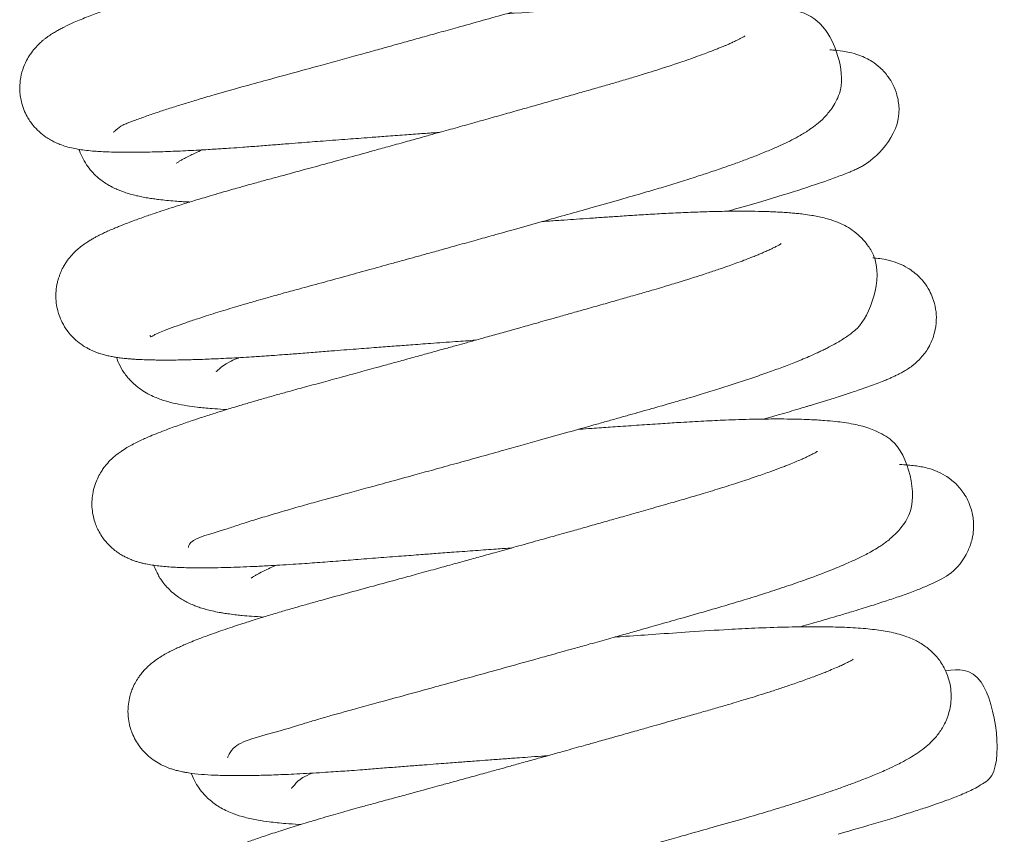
# Model space of a CAD drawing. Header units: inches. Extents: x 0 to 77643, y -44170 to 0.
# Tile 295 of 546: x 75581.04 to 75584.06, y -39664.06 to -39661.57. Entities that reach past the tile are written whole.
import ezdxf

# ---------------------------------------------------------------- set-up
doc = ezdxf.new("R2010")
doc.units = ezdxf.units.IN
doc.header["$MEASUREMENT"] = 0
doc.layers.get('0').update_dxf_attribs({"lineweight": 0})

msp = doc.modelspace()

# ---------------------------------------------------------------- linework, layer by layer
at = {"color": 7, "linetype": 'Continuous'}
for points, knots in [([(75581.32544, -39661.90953), (75581.32542, -39661.91196), (75581.33987, -39661.89288), (75581.36561, -39661.88353), (75581.37874, -39661.87821), (75581.3929, -39661.87284), (75581.40929, -39661.8668), (75581.42693, -39661.86051), (75581.44526, -39661.85417), (75581.46999, -39661.84582), (75581.50246, -39661.83523), (75581.54256, -39661.82265), (75581.5863, -39661.80936), (75581.64403, -39661.79237), (75581.71428, -39661.77247), (75581.80153, -39661.74881), (75581.88159, -39661.72694), (75581.95694, -39661.70627), (75582.0184, -39661.68936), (75582.07458, -39661.67387), (75582.12669, -39661.65946), (75582.17525, -39661.64601), (75582.22297, -39661.63276), (75582.27232, -39661.61904), (75582.3248, -39661.60441), (75582.38634, -39661.58723), (75582.45703, -39661.56744), (75582.52418, -39661.54858), (75582.58436, -39661.53163), (75582.64295, -39661.5151), (75582.6999, -39661.49897), (75582.74975, -39661.48482), (75582.78544, -39661.47466), (75582.8159, -39661.46598), (75582.84319, -39661.45809), (75582.87142, -39661.4498), (75582.90255, -39661.44052), (75582.93371, -39661.43103), (75582.96469, -39661.42139), (75583.00175, -39661.40964), (75583.04614, -39661.39511), (75583.09378, -39661.37883), (75583.13814, -39661.36293), (75583.17508, -39661.34899), (75583.20421, -39661.3374), (75583.22459, -39661.32895), (75583.241, -39661.3219), (75583.25784, -39661.3144), (75583.27662, -39661.30564), (75583.29815, -39661.29496), (75583.3213, -39661.28241), (75583.34279, -39661.26927), (75583.36151, -39661.25621), (75583.37998, -39661.24139), (75583.39896, -39661.2231), (75583.41958, -39661.19725), (75583.43774, -39661.1644), (75583.44948, -39661.12481), (75583.45262, -39661.083), (75583.44555, -39661.03819), (75583.42796, -39660.99863), (75583.40714, -39660.9699), (75583.38364, -39660.94666), (75583.36189, -39660.93116), (75583.33947, -39660.91867), (75583.31755, -39660.90939), (75583.29914, -39660.90323), (75583.27788, -39660.89757), (75583.26153, -39660.89411), (75583.24559, -39660.89123), (75583.22783, -39660.88855), (75583.20476, -39660.8857), (75583.17538, -39660.88299), (75583.13792, -39660.88064), (75583.09715, -39660.87909), (75583.05109, -39660.87833), (75583.0033, -39660.87837), (75582.95393, -39660.87913), (75582.90042, -39660.88061), (75582.80604, -39660.88425), (75582.70854, -39660.89032), (75582.61487, -39660.89663), (75582.57123, -39660.89958), (75582.52696, -39660.9026), (75582.48464, -39660.90551), (75582.44903, -39660.90797), (75582.42759, -39660.90946), (75582.41931, -39660.91004)], [0.740176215, 0.740176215, 0.740176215, 0.740176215, 0.7404901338, 0.7405673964, 0.7406228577, 0.7406899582, 0.7407618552, 0.7408287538, 0.7408944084, 0.7409600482, 0.7410803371, 0.7411996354, 0.7413065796, 0.7414300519, 0.7416383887, 0.7417964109, 0.7419982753, 0.7421318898, 0.7422462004, 0.7423569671, 0.7424547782, 0.7425424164, 0.742630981, 0.7427225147, 0.7428185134, 0.742924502, 0.7430669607, 0.7432163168, 0.7433068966, 0.7434149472, 0.7435599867, 0.7436482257, 0.7437223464, 0.7437842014, 0.7438426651, 0.7438994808, 0.7439705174, 0.7440523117, 0.7441152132, 0.744191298, 0.7443234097, 0.7444571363, 0.7445779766, 0.7447112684, 0.7448049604, 0.7448726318, 0.7449288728, 0.7449875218, 0.7450674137, 0.7451560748, 0.7452695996, 0.7453746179, 0.745463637, 0.7455376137, 0.745636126, 0.7457198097, 0.7458209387, 0.7459059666, 0.7459910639, 0.746084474, 0.7461853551, 0.7462588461, 0.7463281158, 0.7464086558, 0.7464730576, 0.7465564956, 0.7466422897, 0.7467205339, 0.7467864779, 0.746850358, 0.7469151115, 0.7469949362, 0.7471247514, 0.7472388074, 0.7473795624, 0.7475128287, 0.7476432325, 0.7477707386, 0.7478921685, 0.748032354, 0.7484223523, 0.748503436, 0.7485914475, 0.7486776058, 0.748757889, 0.7488311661, 0.7488770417, 0.7488770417, 0.7488770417, 0.7488770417]), ([(75583.15132, -39660.97765), (75583.15127, -39660.97768), (75583.15079, -39660.97802), (75583.14708, -39660.98032), (75583.14306, -39660.98261), (75583.13484, -39660.98703), (75583.12359, -39660.99263), (75583.10757, -39661.00007), (75583.09017, -39661.0076), (75583.07352, -39661.01451), (75583.05561, -39661.02165), (75583.03578, -39661.02927), (75583.01604, -39661.03661), (75582.99816, -39661.04306), (75582.98166, -39661.0489), (75582.96246, -39661.05556), (75582.93854, -39661.06367), (75582.91117, -39661.0727), (75582.88301, -39661.08176), (75582.85662, -39661.09007), (75582.83294, -39661.09737), (75582.81068, -39661.10414), (75582.78399, -39661.11214), (75582.74899, -39661.12242), (75582.70853, -39661.13402), (75582.65879, -39661.14828), (75582.60061, -39661.16488), (75582.53298, -39661.1841), (75582.46777, -39661.20256), (75582.41189, -39661.21831), (75582.36649, -39661.23109), (75582.32491, -39661.24276), (75582.2777, -39661.25598), (75582.22121, -39661.27176), (75582.16721, -39661.2868), (75582.12206, -39661.29934), (75582.09176, -39661.30774), (75582.06829, -39661.31424), (75582.04357, -39661.32107), (75582.01132, -39661.32998), (75581.9679, -39661.34194), (75581.91326, -39661.35696), (75581.85595, -39661.37266), (75581.80156, -39661.3875), (75581.7532, -39661.40066), (75581.70528, -39661.41365), (75581.66039, -39661.42581), (75581.62193, -39661.43647), (75581.59154, -39661.44502), (75581.55907, -39661.45428), (75581.52314, -39661.4647), (75581.48395, -39661.47634), (75581.43904, -39661.49001), (75581.39158, -39661.50495), (75581.33956, -39661.5221), (75581.29147, -39661.53887), (75581.24532, -39661.55617), (75581.20682, -39661.57203), (75581.17952, -39661.58473), (75581.16205, -39661.59373), (75581.14998, -39661.60039), (75581.13754, -39661.60785), (75581.12641, -39661.61526), (75581.1168, -39661.62234), (75581.10859, -39661.62886), (75581.09752, -39661.63857), (75581.08427, -39661.65214), (75581.07023, -39661.67015), (75581.05724, -39661.69169), (75581.04581, -39661.71845), (75581.03866, -39661.74942), (75581.03735, -39661.77668), (75581.03914, -39661.7984), (75581.04282, -39661.81861), (75581.04964, -39661.8403), (75581.05913, -39661.86033), (75581.06891, -39661.87622), (75581.08093, -39661.8923), (75581.09737, -39661.90953), (75581.11571, -39661.92391), (75581.13214, -39661.93412), (75581.14712, -39661.94183), (75581.16273, -39661.94841), (75581.18202, -39661.95481), (75581.20134, -39661.95952), (75581.2216, -39661.96323), (75581.243, -39661.96611), (75581.26481, -39661.96819), (75581.28854, -39661.96976), (75581.31275, -39661.97084), (75581.34038, -39661.97153), (75581.3685, -39661.97176), (75581.39763, -39661.97165), (75581.42676, -39661.97122), (75581.45975, -39661.97041), (75581.49065, -39661.96938), (75581.52221, -39661.96811), (75581.55346, -39661.96667), (75581.58506, -39661.96502), (75581.61374, -39661.96339), (75581.63822, -39661.9619), (75581.66123, -39661.96043), (75581.6884, -39661.95861), (75581.72498, -39661.95603), (75581.76955, -39661.95265), (75581.8165, -39661.94889), (75581.86016, -39661.94546), (75581.89907, -39661.94243), (75581.93416, -39661.93971), (75581.9693, -39661.93701), (75582.00577, -39661.93422), (75582.04195, -39661.93148), (75582.07711, -39661.92883), (75582.11579, -39661.92593), (75582.16307, -39661.92242), (75582.21607, -39661.91852), (75582.26823, -39661.91471), (75582.30392, -39661.91213), (75582.32194, -39661.91083), (75582.32478, -39661.91063)], [0.2555198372, 0.2555198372, 0.2555198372, 0.2555198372, 0.2555530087, 0.255619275, 0.2556755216, 0.255745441, 0.2558226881, 0.2559331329, 0.2560092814, 0.2560743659, 0.2561485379, 0.2562224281, 0.2562919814, 0.256349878, 0.2563957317, 0.2564468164, 0.2565213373, 0.256599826, 0.2566704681, 0.2567430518, 0.2567996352, 0.2568441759, 0.2569025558, 0.2569859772, 0.2570816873, 0.2571685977, 0.2573045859, 0.2574416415, 0.2575757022, 0.2576882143, 0.2577640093, 0.2578354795, 0.2579246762, 0.2580310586, 0.2581537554, 0.2582284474, 0.2582855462, 0.2583250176, 0.2583614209, 0.2584259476, 0.258508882, 0.2586105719, 0.2587428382, 0.2588467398, 0.2589383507, 0.2590403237, 0.2591479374, 0.2592283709, 0.2592959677, 0.2593547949, 0.2594515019, 0.2595553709, 0.2596486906, 0.2598025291, 0.2599496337, 0.2601187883, 0.2602825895, 0.2604661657, 0.2606119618, 0.2606719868, 0.2607286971, 0.2607915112, 0.2608569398, 0.2608922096, 0.2609252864, 0.2609690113, 0.261032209, 0.2610900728, 0.2611414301, 0.2612054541, 0.2612760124, 0.2613358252, 0.2613687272, 0.2614056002, 0.2614576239, 0.2615044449, 0.2615381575, 0.2615723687, 0.2616298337, 0.2616920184, 0.2617353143, 0.2617770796, 0.2618298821, 0.2619005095, 0.26198968, 0.2620740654, 0.2621681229, 0.2622775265, 0.2623598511, 0.2624550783, 0.262564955, 0.262660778, 0.262739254, 0.2628423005, 0.2629314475, 0.2630224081, 0.2630960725, 0.2631799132, 0.2632593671, 0.2633270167, 0.2633834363, 0.2634288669, 0.2634832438, 0.2635651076, 0.2636680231, 0.2637662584, 0.2638553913, 0.2639317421, 0.2639967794, 0.2640603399, 0.2641344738, 0.264204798, 0.2642644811, 0.2643311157, 0.2644195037, 0.2645249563, 0.2646210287, 0.2647035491, 0.2647189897, 0.2647189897, 0.2647189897, 0.2647189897]), ([(75581.43767, -39662.5326), (75581.43731, -39662.53518), (75581.4377, -39662.54044), (75581.44702, -39662.53221), (75581.46235, -39662.52623), (75581.48308, -39662.51743), (75581.51102, -39662.50687), (75581.54547, -39662.49458), (75581.57831, -39662.48349), (75581.60938, -39662.47337), (75581.63751, -39662.46446), (75581.66642, -39662.45553), (75581.69745, -39662.44615), (75581.73162, -39662.43605), (75581.76648, -39662.42598), (75581.80335, -39662.41553), (75581.84426, -39662.40415), (75581.8985, -39662.38943), (75581.96205, -39662.37209), (75582.03337, -39662.35257), (75582.10528, -39662.33282), (75582.1667, -39662.31589), (75582.21526, -39662.30247), (75582.25197, -39662.29231), (75582.29011, -39662.28174), (75582.33304, -39662.26983), (75582.38258, -39662.25605), (75582.43547, -39662.24132), (75582.49355, -39662.2251), (75582.56126, -39662.20615), (75582.63731, -39662.18479), (75582.71567, -39662.16272), (75582.79535, -39662.1402), (75582.87479, -39662.11763), (75582.94605, -39662.09736), (75583.00547, -39662.07979), (75583.05736, -39662.06397), (75583.10631, -39662.04852), (75583.15285, -39662.0333), (75583.19446, -39662.01917), (75583.23493, -39662.00485), (75583.27271, -39661.99088), (75583.31076, -39661.97605), (75583.34636, -39661.96123), (75583.37715, -39661.94742), (75583.40579, -39661.93344), (75583.43221, -39661.91922), (75583.45786, -39661.9034), (75583.4812, -39661.88627), (75583.50411, -39661.86599), (75583.52834, -39661.8372), (75583.57653, -39661.75613), (75583.50982, -39661.53531), (75583.39445, -39661.53467), (75583.33711, -39661.52528), (75583.32108, -39661.52338), (75583.30444, -39661.52163), (75583.28357, -39661.51983), (75583.25921, -39661.51823), (75583.23568, -39661.51711), (75583.21299, -39661.5163), (75583.18855, -39661.5157), (75583.16006, -39661.51534), (75583.13014, -39661.51529), (75583.09928, -39661.51553), (75583.07237, -39661.51598), (75583.04556, -39661.51659), (75583.0158, -39661.51744), (75582.97752, -39661.51882), (75582.93286, -39661.52079), (75582.79532, -39661.52796), (75582.65569, -39661.53816), (75582.52986, -39661.54698)], [0.7273954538, 0.7273954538, 0.7273954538, 0.7273954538, 0.7274577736, 0.7275927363, 0.7276869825, 0.7277964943, 0.7279429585, 0.7280704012, 0.7281944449, 0.7282779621, 0.7283614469, 0.7284422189, 0.7285194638, 0.7286094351, 0.7287018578, 0.7287725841, 0.7288683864, 0.7289791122, 0.7291259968, 0.7292669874, 0.729411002, 0.7295497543, 0.7296213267, 0.7296879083, 0.7297577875, 0.7298363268, 0.7299289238, 0.7300351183, 0.7301320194, 0.7302542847, 0.7304160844, 0.7305644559, 0.7307081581, 0.7308886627, 0.7310509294, 0.7311635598, 0.7312844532, 0.7314105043, 0.7315195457, 0.7316403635, 0.7317469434, 0.7318666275, 0.7319859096, 0.7321222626, 0.7322452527, 0.7323540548, 0.7324718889, 0.7326108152, 0.732712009, 0.7328162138, 0.7329216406, 0.7330462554, 0.7334781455, 0.7340437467, 0.7341192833, 0.7341781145, 0.7342291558, 0.7343086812, 0.7344041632, 0.7344814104, 0.7345389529, 0.7346182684, 0.7347027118, 0.7347857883, 0.7348651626, 0.7349468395, 0.7349928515, 0.7350641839, 0.7351631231, 0.7352613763, 0.7353640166, 0.7360609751, 0.7360609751, 0.7360609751, 0.7360609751]), ([(75583.26091, -39661.6153), (75583.26095, -39661.61527), (75583.26157, -39661.61476), (75583.26029, -39661.61566), (75583.25888, -39661.61651), (75583.25098, -39661.62102), (75583.24352, -39661.62488), (75583.23442, -39661.62939), (75583.22398, -39661.63429), (75583.21276, -39661.63932), (75583.2028, -39661.64362), (75583.19323, -39661.64765), (75583.18297, -39661.65186), (75583.1706, -39661.65681), (75583.15528, -39661.66279), (75583.13482, -39661.67052), (75583.10971, -39661.67968), (75583.08311, -39661.68903), (75583.06167, -39661.69635), (75583.04283, -39661.70267), (75583.02048, -39661.71003), (75582.99108, -39661.7195), (75582.95637, -39661.73038), (75582.91867, -39661.74188), (75582.87976, -39661.75346), (75582.83947, -39661.76512), (75582.79788, -39661.77703), (75582.75214, -39661.79012), (75582.70311, -39661.8041), (75582.65343, -39661.81822), (75582.6073, -39661.83129), (75582.56136, -39661.84427), (75582.51336, -39661.85781), (75582.46539, -39661.87129), (75582.4258, -39661.8824), (75582.39424, -39661.89124), (75582.36611, -39661.8991), (75582.33684, -39661.90727), (75582.30439, -39661.91632), (75582.26518, -39661.92723), (75582.2181, -39661.9403), (75582.16886, -39661.95393), (75582.1245, -39661.96619), (75582.07285, -39661.98042), (75582.01021, -39661.99763), (75581.9323, -39662.01894), (75581.86812, -39662.03641), (75581.81688, -39662.0503), (75581.77784, -39662.06086), (75581.73971, -39662.07138), (75581.70635, -39662.08074), (75581.67834, -39662.08872), (75581.65064, -39662.09671), (75581.6152, -39662.10709), (75581.57462, -39662.11927), (75581.5353, -39662.13143), (75581.50198, -39662.14202), (75581.47215, -39662.15175), (75581.44647, -39662.16039), (75581.42402, -39662.16815), (75581.40472, -39662.175), (75581.38605, -39662.18182), (75581.36886, -39662.1883), (75581.35377, -39662.19417), (75581.34002, -39662.1997), (75581.3255, -39662.20573), (75581.31128, -39662.21192), (75581.29954, -39662.2173), (75581.29155, -39662.22111), (75581.28483, -39662.22441), (75581.27759, -39662.22808), (75581.26884, -39662.23271), (75581.25911, -39662.23817), (75581.24893, -39662.24431), (75581.23756, -39662.25174), (75581.22475, -39662.26112), (75581.21214, -39662.27169), (75581.19773, -39662.28592), (75581.18641, -39662.2996), (75581.17721, -39662.31303), (75581.16979, -39662.32559), (75581.16353, -39662.3386), (75581.15929, -39662.34962), (75581.15677, -39662.35705), (75581.15449, -39662.36462), (75581.15048, -39662.38172), (75581.14808, -39662.40227), (75581.14854, -39662.42791), (75581.1522, -39662.45058), (75581.15869, -39662.47291), (75581.16833, -39662.49543), (75581.18365, -39662.52012), (75581.20372, -39662.54277), (75581.22304, -39662.55852), (75581.238, -39662.56825), (75581.24976, -39662.57478), (75581.26117, -39662.58029), (75581.27268, -39662.58498), (75581.28273, -39662.58847), (75581.29283, -39662.59161), (75581.30481, -39662.59476), (75581.31805, -39662.5976), (75581.33179, -39662.60002), (75581.34606, -39662.60207), (75581.36111, -39662.60377), (75581.37504, -39662.60502), (75581.38862, -39662.60602), (75581.40434, -39662.60694), (75581.42197, -39662.60769), (75581.43952, -39662.60819), (75581.45777, -39662.60852), (75581.47923, -39662.60869), (75581.50378, -39662.60861), (75581.5281, -39662.6083), (75581.55139, -39662.60782), (75581.57441, -39662.6072), (75581.59879, -39662.60639), (75581.62553, -39662.60535), (75581.65526, -39662.60403), (75581.68817, -39662.60237), (75581.72226, -39662.60046), (75581.7526, -39662.5986), (75581.7775, -39662.59698), (75581.79825, -39662.59558), (75581.82184, -39662.59393), (75581.85323, -39662.59164), (75581.89462, -39662.58843), (75581.94244, -39662.58461), (75582.00125, -39662.58001), (75582.06406, -39662.57515), (75582.12849, -39662.57023), (75582.184, -39662.56604), (75582.23902, -39662.56192), (75582.30195, -39662.55726), (75582.36873, -39662.55237), (75582.4149, -39662.54903), (75582.4353, -39662.54757)], [0.2683346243, 0.2683346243, 0.2683346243, 0.2683346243, 0.2683384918, 0.2684089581, 0.2684938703, 0.2685716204, 0.2686357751, 0.2686904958, 0.2687590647, 0.2688192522, 0.2688649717, 0.2689018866, 0.2689475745, 0.2689954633, 0.2690501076, 0.2691208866, 0.2692134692, 0.2693004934, 0.2693625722, 0.2693996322, 0.2694593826, 0.2695449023, 0.2696297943, 0.2697210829, 0.2698159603, 0.2698981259, 0.2699902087, 0.2700855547, 0.2701861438, 0.2702918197, 0.2703847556, 0.2704589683, 0.2705600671, 0.2706618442, 0.2707329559, 0.270784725, 0.2708403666, 0.2708916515, 0.2709496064, 0.2710230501, 0.2711123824, 0.271215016, 0.2713017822, 0.2713652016, 0.2715114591, 0.2716655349, 0.271828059, 0.2719045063, 0.2719884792, 0.2720790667, 0.2721562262, 0.2722148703, 0.2722737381, 0.272352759, 0.2724734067, 0.2725825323, 0.2726690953, 0.2727552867, 0.2728473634, 0.2729095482, 0.2729760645, 0.2730453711, 0.273110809, 0.2731700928, 0.273223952, 0.2732799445, 0.273357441, 0.2734127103, 0.2734458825, 0.2734740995, 0.2735095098, 0.2735538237, 0.2736041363, 0.2736563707, 0.2737058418, 0.2737710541, 0.2738312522, 0.2738830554, 0.2739405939, 0.2739706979, 0.2740012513, 0.2740391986, 0.2740579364, 0.2740715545, 0.2740948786, 0.274121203, 0.274173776, 0.2742216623, 0.2742731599, 0.2743099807, 0.2743600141, 0.274419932, 0.2744879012, 0.2745521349, 0.2745915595, 0.2746228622, 0.2746576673, 0.2747069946, 0.2747382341, 0.2747684, 0.2748237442, 0.2748846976, 0.2749406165, 0.2750047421, 0.2750776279, 0.275137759, 0.27518503, 0.2752479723, 0.2753287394, 0.2753863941, 0.2754435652, 0.2755225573, 0.2756050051, 0.2756804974, 0.2757461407, 0.275810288, 0.2758761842, 0.2759463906, 0.2760224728, 0.2761038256, 0.2761898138, 0.2762665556, 0.2763145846, 0.2763568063, 0.2764036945, 0.2764690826, 0.2765592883, 0.2766646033, 0.276762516, 0.2769112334, 0.2770305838, 0.2771299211, 0.2772225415, 0.2773355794, 0.2774755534, 0.2775864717, 0.2775864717, 0.2775864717, 0.2775864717]), ([(75583.20706, -39662.15254), (75583.21844, -39662.14933), (75583.33047, -39662.11744), (75583.4341, -39662.08567), (75583.51177, -39662.05887), (75583.53352, -39662.0511), (75583.55425, -39662.04336), (75583.57141, -39662.03662), (75583.58489, -39662.03102), (75583.59686, -39662.02585), (75583.60906, -39662.02011), (75583.64689, -39662.00264), (75583.74835, -39661.91498), (75583.7285, -39661.79732), (75583.71601, -39661.76539), (75583.69874, -39661.73699), (75583.67724, -39661.7127), (75583.65139, -39661.69328), (75583.63317, -39661.68302), (75583.60482, -39661.67078), (75583.58367, -39661.66551), (75583.55651, -39661.66051), (75583.53789, -39661.65867), (75583.52461, -39661.65777), (75583.5217, -39661.65759)], [0.7358435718, 0.7358435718, 0.7358435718, 0.7358435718, 0.7359243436, 0.7366511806, 0.7367331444, 0.7368252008, 0.7369211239, 0.737011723, 0.7370736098, 0.7371300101, 0.7372019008, 0.7372700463, 0.7377977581, 0.7378778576, 0.7379431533, 0.7379972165, 0.7380733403, 0.7381420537, 0.7381997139, 0.7382517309, 0.7383660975, 0.7384552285, 0.7386005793, 0.7386409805, 0.7386409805, 0.7386409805, 0.7386409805]), ([(75581.21944, -39661.96282), (75581.21984, -39661.96405), (75581.22329, -39661.97415), (75581.2314, -39661.99263), (75581.24556, -39662.01518), (75581.26185, -39662.03485), (75581.27855, -39662.05052), (75581.29453, -39662.06265), (75581.30849, -39662.07156), (75581.32282, -39662.07938), (75581.33617, -39662.08559), (75581.34727, -39662.09011), (75581.36165, -39662.09531), (75581.37629, -39662.09982), (75581.39418, -39662.10447), (75581.41295, -39662.1085), (75581.42965, -39662.11154), (75581.44729, -39662.11427), (75581.4665, -39662.11681), (75581.48804, -39662.11918), (75581.51159, -39662.12126), (75581.53345, -39662.12279), (75581.54858, -39662.12367), (75581.55676, -39662.12409), (75581.55888, -39662.1242)], [0.2572227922, 0.2572227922, 0.2572227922, 0.2572227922, 0.2572312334, 0.2572924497, 0.2573544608, 0.2574088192, 0.2574699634, 0.2575194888, 0.2575726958, 0.2576131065, 0.2576664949, 0.2577113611, 0.2577539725, 0.2578237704, 0.257902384, 0.2579634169, 0.2580346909, 0.2580993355, 0.2581607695, 0.258242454, 0.2583308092, 0.2583970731, 0.2584521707, 0.2584713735, 0.2584713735, 0.2584713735, 0.2584713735]), ([(75581.51878, -39662.00482), (75581.51878, -39662.00482), (75581.51939, -39662.00434), (75581.52396, -39662.00115), (75581.53241, -39661.99603), (75581.54368, -39661.98974), (75581.55665, -39661.98302), (75581.57332, -39661.97496), (75581.58669, -39661.96884), (75581.59506, -39661.96513), (75581.59678, -39661.96438)], [0.74477889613, 0.74477889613, 0.74477889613, 0.74477889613, 0.74481969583, 0.74492393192, 0.74500986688, 0.74507522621, 0.74517113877, 0.74524582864, 0.7453294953, 0.74535076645, 0.74535076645, 0.74535076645, 0.74535076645]), ([(75581.55508, -39663.1833), (75581.55387, -39663.18183), (75581.5603, -39663.15617), (75581.63385, -39663.13943), (75581.71268, -39663.11248), (75581.75782, -39663.09832), (75581.80692, -39663.08335), (75581.85802, -39663.06834), (75581.91019, -39663.05347), (75581.97089, -39663.03665), (75582.03388, -39663.01961), (75582.10198, -39663.00099), (75582.17099, -39662.98208), (75582.24061, -39662.96293), (75582.31023, -39662.94372), (75582.37479, -39662.92585), (75582.44406, -39662.90664), (75582.51011, -39662.88826), (75582.57308, -39662.8707), (75582.64124, -39662.85164), (75582.71629, -39662.8306), (75582.78428, -39662.81147), (75582.83521, -39662.7971), (75582.87167, -39662.7868), (75582.90675, -39662.77687), (75582.94141, -39662.76705), (75582.98112, -39662.75576), (75583.02407, -39662.74356), (75583.06597, -39662.73149), (75583.09965, -39662.72156), (75583.1277, -39662.71315), (75583.15403, -39662.70512), (75583.18904, -39662.69426), (75583.23244, -39662.68044), (75583.2829, -39662.66371), (75583.33065, -39662.64714), (75583.37535, -39662.63082), (75583.41968, -39662.61369), (75583.45407, -39662.59937), (75583.47881, -39662.58831), (75583.49231, -39662.58202), (75583.50419, -39662.57629), (75583.51705, -39662.56985), (75583.53227, -39662.5618), (75583.54877, -39662.55242), (75583.56468, -39662.54248), (75583.57851, -39662.53299), (75583.59187, -39662.52261), (75583.6373, -39662.48678), (75583.69388, -39662.34614), (75583.63905, -39662.25785), (75583.61758, -39662.23233), (75583.59589, -39662.2137), (75583.57326, -39662.19921), (75583.54975, -39662.18758), (75583.52708, -39662.1791), (75583.50285, -39662.17236), (75583.48617, -39662.16865), (75583.46203, -39662.16426), (75583.44338, -39662.16167), (75583.42318, -39662.15938), (75583.40536, -39662.15771), (75583.38644, -39662.15624), (75583.36635, -39662.15501), (75583.34801, -39662.15414), (75583.33211, -39662.15353), (75583.31736, -39662.15308), (75583.2933, -39662.15253), (75583.25664, -39662.15213), (75583.20657, -39662.15242), (75583.15183, -39662.15355), (75583.09479, -39662.15543), (75583.03621, -39662.15804), (75582.97875, -39662.16114), (75582.92484, -39662.16453), (75582.875, -39662.16788), (75582.82921, -39662.17095), (75582.78668, -39662.17384), (75582.74612, -39662.1766), (75582.7049, -39662.17944), (75582.67013, -39662.18184), (75582.64774, -39662.1834), (75582.64047, -39662.18391)], [0.71474285, 0.71474285, 0.71474285, 0.71474285, 0.7149591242, 0.7154703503, 0.7155948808, 0.7157311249, 0.7158662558, 0.7159911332, 0.7161153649, 0.7162364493, 0.716400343, 0.7165183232, 0.7166566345, 0.7168140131, 0.7169247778, 0.7170561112, 0.717179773, 0.7173139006, 0.7174255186, 0.7175319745, 0.7176963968, 0.7178499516, 0.7179227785, 0.717993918, 0.7180655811, 0.7181334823, 0.7182045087, 0.7183093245, 0.7184045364, 0.7184763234, 0.7185335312, 0.7185946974, 0.7186587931, 0.7187819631, 0.7189143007, 0.7190521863, 0.7191808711, 0.7193156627, 0.7194830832, 0.7195497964, 0.7196036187, 0.7196469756, 0.7196991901, 0.7197686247, 0.7198491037, 0.7199286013, 0.7199950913, 0.7200481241, 0.7201166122, 0.7206681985, 0.7207493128, 0.7208065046, 0.720882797, 0.720962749, 0.7210283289, 0.7211328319, 0.7212213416, 0.7213118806, 0.7213762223, 0.7214776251, 0.7215488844, 0.7216037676, 0.7216767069, 0.7217495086, 0.7218090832, 0.7218559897, 0.7219011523, 0.7219456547, 0.7220728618, 0.7222161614, 0.7223466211, 0.7224836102, 0.7226208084, 0.7227406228, 0.7228549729, 0.7229573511, 0.7230428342, 0.7231264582, 0.7232056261, 0.7232759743, 0.7233600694, 0.7234003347, 0.7234003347, 0.7234003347, 0.7234003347]), ([(75583.37241, -39662.25152), (75583.3724, -39662.25152), (75583.37185, -39662.25189), (75583.36815, -39662.25426), (75583.36074, -39662.25833), (75583.35582, -39662.26091), (75583.3496, -39662.26405), (75583.34032, -39662.26854), (75583.32806, -39662.27416), (75583.31502, -39662.27986), (75583.30164, -39662.28547), (75583.28896, -39662.29064), (75583.27458, -39662.29633), (75583.25636, -39662.30334), (75583.23521, -39662.31119), (75583.20965, -39662.32037), (75583.18031, -39662.33058), (75583.14322, -39662.34302), (75583.1008, -39662.35674), (75583.05552, -39662.37085), (75583.01551, -39662.38292), (75582.98335, -39662.3924), (75582.95946, -39662.39933), (75582.93594, -39662.40607), (75582.90639, -39662.41455), (75582.8671, -39662.42579), (75582.81938, -39662.4394), (75582.77007, -39662.45342), (75582.72397, -39662.46649), (75582.68415, -39662.47775), (75582.64999, -39662.48739), (75582.62039, -39662.49572), (75582.59356, -39662.50327), (75582.56514, -39662.51126), (75582.53043, -39662.52099), (75582.48892, -39662.53261), (75582.4467, -39662.5444), (75582.40955, -39662.55475), (75582.37463, -39662.56447), (75582.33565, -39662.57529), (75582.29128, -39662.58758), (75582.24417, -39662.6006), (75582.2, -39662.61278), (75582.1597, -39662.62386), (75582.12504, -39662.63338), (75582.09452, -39662.64174), (75582.0635, -39662.65022), (75582.0241, -39662.66097), (75581.97394, -39662.67463), (75581.91831, -39662.68968), (75581.8678, -39662.70343), (75581.82376, -39662.71573), (75581.78522, -39662.72668), (75581.74812, -39662.73744), (75581.71582, -39662.747), (75581.68929, -39662.755), (75581.66408, -39662.76271), (75581.63418, -39662.77203), (75581.60003, -39662.78298), (75581.56991, -39662.79296), (75581.5456, -39662.80125), (75581.52539, -39662.80832), (75581.50402, -39662.816), (75581.48044, -39662.82479), (75581.45604, -39662.83434), (75581.43462, -39662.84324), (75581.41613, -39662.8514), (75581.39936, -39662.85928), (75581.38322, -39662.86748), (75581.36562, -39662.87735), (75581.35056, -39662.88691), (75581.33623, -39662.89734), (75581.32238, -39662.90888), (75581.30907, -39662.92194), (75581.29678, -39662.93686), (75581.2872, -39662.95066), (75581.27782, -39662.96702), (75581.26879, -39662.9881), (75581.26219, -39663.0113), (75581.25888, -39663.03571), (75581.25879, -39663.05988), (75581.26166, -39663.08248), (75581.26696, -39663.10277), (75581.2735, -39663.12013), (75581.2817, -39663.13689), (75581.2937, -39663.15586), (75581.31013, -39663.17537), (75581.32776, -39663.19103), (75581.3444, -39663.2027), (75581.35695, -39663.20996), (75581.36774, -39663.21539), (75581.3812, -39663.22117), (75581.3909, -39663.22465), (75581.40231, -39663.22823), (75581.41313, -39663.23112), (75581.42705, -39663.23428), (75581.44394, -39663.23728), (75581.46404, -39663.23995), (75581.48425, -39663.24192), (75581.50614, -39663.24341), (75581.52525, -39663.24435), (75581.54913, -39663.24515), (75581.57661, -39663.24558), (75581.60615, -39663.24561), (75581.63851, -39663.24527), (75581.67371, -39663.2445), (75581.71358, -39663.24321), (75581.7547, -39663.24151), (75581.79537, -39663.23949), (75581.83591, -39663.23722), (75581.87342, -39663.2349), (75581.90948, -39663.23249), (75581.94209, -39663.23017), (75581.97363, -39663.22782), (75582.01497, -39663.22458), (75582.06913, -39663.22027), (75582.13627, -39663.21504), (75582.20377, -39663.20985), (75582.26293, -39663.20535), (75582.3167, -39663.20131), (75582.37217, -39663.19717), (75582.43401, -39663.19261), (75582.49321, -39663.1883), (75582.53012, -39663.18563), (75582.54585, -39663.1845)], [0.2812416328, 0.2812416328, 0.2812416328, 0.2812416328, 0.2812760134, 0.2813981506, 0.2814427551, 0.2814824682, 0.2815258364, 0.2815898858, 0.2816559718, 0.2817290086, 0.2817819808, 0.2818341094, 0.2818868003, 0.2819509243, 0.2820349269, 0.282101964, 0.2821959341, 0.2822991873, 0.2824147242, 0.2825307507, 0.2826357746, 0.2826976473, 0.2827500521, 0.2827951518, 0.28285281, 0.2829409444, 0.2830427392, 0.2831471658, 0.2832385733, 0.2833159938, 0.2833800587, 0.2834365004, 0.2834862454, 0.2835336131, 0.2835984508, 0.2836832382, 0.2837681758, 0.2838362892, 0.2838923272, 0.2839647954, 0.2840560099, 0.2841432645, 0.2842327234, 0.2843091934, 0.2843762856, 0.2844352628, 0.2844893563, 0.2845615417, 0.2846722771, 0.2847962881, 0.2849117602, 0.2850010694, 0.2850921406, 0.2851786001, 0.2852667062, 0.2853319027, 0.2853825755, 0.2854657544, 0.2855765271, 0.2856771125, 0.2857416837, 0.2858066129, 0.2858796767, 0.2859661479, 0.2860684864, 0.2861695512, 0.2862418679, 0.286321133, 0.2864100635, 0.2864880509, 0.2865766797, 0.2866349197, 0.2866896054, 0.2867566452, 0.2868034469, 0.2868381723, 0.2868843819, 0.2869289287, 0.2869835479, 0.2870346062, 0.2870775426, 0.2871276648, 0.2871696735, 0.2872022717, 0.2872380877, 0.2872828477, 0.2873398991, 0.287399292, 0.2874419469, 0.287485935, 0.2875227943, 0.2875538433, 0.2875982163, 0.2876388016, 0.2876800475, 0.287732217, 0.2878157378, 0.2879054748, 0.2879997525, 0.2880856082, 0.2881560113, 0.2882436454, 0.2883500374, 0.2884474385, 0.2885340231, 0.2886511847, 0.2887555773, 0.2888624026, 0.2889726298, 0.2890567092, 0.2891513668, 0.2892315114, 0.2892975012, 0.2893638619, 0.2894331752, 0.2895569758, 0.289694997, 0.2898310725, 0.289946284, 0.2900292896, 0.2901310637, 0.2902526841, 0.2903677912, 0.2904533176, 0.2904533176, 0.2904533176, 0.2904533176]), ([(75583.31792, -39662.78961), (75583.32253, -39662.78831), (75583.33219, -39662.78558), (75583.34903, -39662.78078), (75583.37107, -39662.77446), (75583.39794, -39662.76667), (75583.42321, -39662.75925), (75583.44194, -39662.75368), (75583.45476, -39662.74985), (75583.46569, -39662.74655), (75583.47793, -39662.74285), (75583.49101, -39662.73885), (75583.50444, -39662.73471), (75583.52674, -39662.72778), (75583.55695, -39662.71819), (75583.58855, -39662.70781), (75583.61527, -39662.69873), (75583.63815, -39662.6907), (75583.66059, -39662.68249), (75583.68006, -39662.67498), (75583.69511, -39662.66886), (75583.70718, -39662.66369), (75583.71772, -39662.65894), (75583.72803, -39662.65402), (75583.73856, -39662.64862), (75583.74948, -39662.64256), (75583.76283, -39662.63424), (75583.77841, -39662.62312), (75583.80132, -39662.60249), (75583.8259, -39662.56969), (75583.84297, -39662.52909), (75583.84886, -39662.48777), (75583.8466, -39662.45143), (75583.83843, -39662.42091), (75583.82628, -39662.39392), (75583.81069, -39662.37062), (75583.79158, -39662.34903), (75583.762, -39662.32609), (75583.73122, -39662.31143), (75583.7054, -39662.30332), (75583.68541, -39662.29907), (75583.66685, -39662.29635), (75583.6564, -39662.29526), (75583.65288, -39662.29494)], [0.7230088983, 0.7230088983, 0.7230088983, 0.7230088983, 0.7230415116, 0.7230776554, 0.7231305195, 0.7232034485, 0.7232806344, 0.7233281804, 0.7233544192, 0.7233842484, 0.7234189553, 0.7234581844, 0.7234983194, 0.7235384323, 0.7236607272, 0.7237863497, 0.7238662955, 0.7239603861, 0.724060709, 0.7241579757, 0.7242342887, 0.7242904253, 0.7243466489, 0.7244067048, 0.7244594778, 0.7245179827, 0.7245807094, 0.7246469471, 0.7247278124, 0.7248126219, 0.7249133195, 0.7249892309, 0.7250544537, 0.7251234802, 0.7251706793, 0.7252283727, 0.7252760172, 0.7253752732, 0.7254506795, 0.7255492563, 0.7256295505, 0.7257291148, 0.7257802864, 0.7257802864, 0.7257802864, 0.7257802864]), ([(75581.3343, -39662.60045), (75581.33647, -39662.60685), (75581.34285, -39662.62288), (75581.35462, -39662.64345), (75581.3668, -39662.65968), (75581.37509, -39662.66916), (75581.38307, -39662.6773), (75581.39392, -39662.68735), (75581.41083, -39662.70036), (75581.43114, -39662.71258), (75581.45046, -39662.72178), (75581.46786, -39662.72861), (75581.48923, -39662.73569), (75581.5165, -39662.74263), (75581.54859, -39662.74858), (75581.58566, -39662.75364), (75581.62201, -39662.75716), (75581.65344, -39662.75925), (75581.66892, -39662.76007), (75581.67222, -39662.76023)], [0.2700986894, 0.2700986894, 0.2700986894, 0.2700986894, 0.2701429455, 0.2702107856, 0.2702492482, 0.2702830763, 0.2703037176, 0.2703305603, 0.2703951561, 0.2704695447, 0.2705454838, 0.2706024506, 0.2706678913, 0.2707946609, 0.2709313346, 0.2710427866, 0.2711991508, 0.2713104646, 0.2713403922, 0.2713403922, 0.2713403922, 0.2713403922]), ([(75581.63946, -39662.64439), (75581.63981, -39662.64579), (75581.65706, -39662.62411), (75581.69706, -39662.60668), (75581.70779, -39662.60195), (75581.70954, -39662.60119)], [0.73202897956, 0.73202897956, 0.73202897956, 0.73202897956, 0.73244193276, 0.73255586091, 0.73257766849, 0.73257766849, 0.73257766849, 0.73257766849]), ([(75581.67489, -39663.827), (75581.67552, -39663.82839), (75581.68608, -39663.77911), (75581.79393, -39663.75923), (75581.87949, -39663.73179), (75581.91333, -39663.72159), (75581.95027, -39663.71062), (75581.98776, -39663.69979), (75582.02788, -39663.68843), (75582.07338, -39663.67581), (75582.13627, -39663.65877), (75582.2163, -39663.6369), (75582.30351, -39663.61298), (75582.39488, -39663.58781), (75582.48545, -39663.56277), (75582.56061, -39663.5419), (75582.61188, -39663.52763), (75582.63941, -39663.51996), (75582.66416, -39663.51306), (75582.68727, -39663.50661), (75582.71278, -39663.49948), (75582.74561, -39663.4903), (75582.79049, -39663.47773), (75582.84181, -39663.46332), (75582.89245, -39663.44907), (75582.9352, -39663.43702), (75582.97096, -39663.42692), (75583.01597, -39663.41419), (75583.07685, -39663.3969), (75583.15201, -39663.37561), (75583.22452, -39663.35434), (75583.29045, -39663.33414), (75583.35221, -39663.31442), (75583.41026, -39663.29495), (75583.47246, -39663.2729), (75583.5195, -39663.25492), (75583.55442, -39663.24052), (75583.57356, -39663.23231), (75583.59344, -39663.22342), (75583.61337, -39663.21398), (75583.63279, -39663.20412), (75583.65186, -39663.19373), (75583.66817, -39663.18397), (75583.68338, -39663.17387), (75583.69658, -39663.16428), (75583.70921, -39663.15409), (75583.72304, -39663.14117), (75583.73595, -39663.12736), (75583.75089, -39663.10749), (75583.79566, -39663.03534), (75583.75829, -39662.88258), (75583.6854, -39662.83713), (75583.66201, -39662.82524), (75583.63857, -39662.81644), (75583.61672, -39662.81007), (75583.59172, -39662.80448), (75583.56658, -39662.80025), (75583.53695, -39662.79653), (75583.50249, -39662.7934), (75583.46454, -39662.79121), (75583.42592, -39662.78989), (75583.38941, -39662.78924), (75583.34344, -39662.7891), (75583.29383, -39662.78974), (75583.24392, -39662.79107), (75583.194, -39662.79285), (75583.13542, -39662.79552), (75583.07081, -39662.79916), (75583.00746, -39662.80335), (75582.94549, -39662.8075), (75582.89119, -39662.81118), (75582.84936, -39662.81404), (75582.82018, -39662.81605), (75582.78848, -39662.81824), (75582.7651, -39662.81986), (75582.75159, -39662.8208), (75582.75091, -39662.82085)], [0.701968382, 0.701968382, 0.701968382, 0.701968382, 0.7023378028, 0.7028930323, 0.7029849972, 0.7030696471, 0.7031655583, 0.7032674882, 0.7033421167, 0.7034468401, 0.7035743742, 0.7037485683, 0.7039425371, 0.7040931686, 0.7042774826, 0.7044565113, 0.7045144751, 0.7045643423, 0.7046105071, 0.7046529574, 0.704693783, 0.7047535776, 0.7048374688, 0.7049470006, 0.7050453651, 0.7051288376, 0.705196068, 0.7052561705, 0.705397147, 0.7055666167, 0.7057298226, 0.7058762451, 0.7060260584, 0.7061862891, 0.706337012, 0.7065602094, 0.706641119, 0.706703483, 0.7067738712, 0.7068723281, 0.7069480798, 0.7070279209, 0.7071297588, 0.707182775, 0.7072379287, 0.7073125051, 0.7073717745, 0.7074267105, 0.7074906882, 0.7075631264, 0.7080918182, 0.7081698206, 0.7082609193, 0.7083365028, 0.7084369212, 0.7085252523, 0.7086446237, 0.7087455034, 0.7088708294, 0.7090254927, 0.7091292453, 0.7092331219, 0.7093479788, 0.7095116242, 0.7096184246, 0.709712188, 0.7098618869, 0.7100111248, 0.7101242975, 0.7102526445, 0.710381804, 0.7104401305, 0.7104917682, 0.7105470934, 0.7106181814, 0.7106219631, 0.7106219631, 0.7106219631, 0.7106219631]), ([(75583.48298, -39662.88843), (75583.48295, -39662.88844), (75583.48189, -39662.88918), (75583.47673, -39662.89232), (75583.46726, -39662.89744), (75583.45638, -39662.90285), (75583.44527, -39662.90806), (75583.43252, -39662.91379), (75583.41649, -39662.92065), (75583.39989, -39662.92743), (75583.3852, -39662.93322), (75583.3666, -39662.94039), (75583.3386, -39662.95079), (75583.29746, -39662.96531), (75583.24742, -39662.9821), (75583.1918, -39662.99987), (75583.13707, -39663.0166), (75583.08498, -39663.03199), (75583.03112, -39663.04742), (75582.97378, -39663.06384), (75582.91525, -39663.08051), (75582.8617, -39663.09572), (75582.81113, -39663.11004), (75582.76385, -39663.12339), (75582.71982, -39663.13579), (75582.67472, -39663.14846), (75582.62214, -39663.1632), (75582.5622, -39663.17996), (75582.50333, -39663.19636), (75582.45199, -39663.21062), (75582.40634, -39663.22327), (75582.3604, -39663.23597), (75582.30962, -39663.24997), (75582.25564, -39663.26482), (75582.19171, -39663.28234), (75582.11899, -39663.3022), (75582.03628, -39663.3246), (75581.96731, -39663.34337), (75581.91538, -39663.35802), (75581.87665, -39663.36913), (75581.83728, -39663.38066), (75581.79595, -39663.39307), (75581.75688, -39663.40514), (75581.72426, -39663.4155), (75581.69442, -39663.42524), (75581.66706, -39663.43442), (75581.63918, -39663.44407), (75581.61426, -39663.45304), (75581.5913, -39663.46163), (75581.57, -39663.46993), (75581.55047, -39663.47794), (75581.5342, -39663.48498), (75581.51948, -39663.49167), (75581.50561, -39663.49836), (75581.49038, -39663.50624), (75581.47445, -39663.51535), (75581.45911, -39663.52514), (75581.44338, -39663.53685), (75581.43076, -39663.54799), (75581.42041, -39663.55831), (75581.412, -39663.56794), (75581.4023, -39663.58074), (75581.39333, -39663.59485), (75581.38547, -39663.61029), (75581.37851, -39663.62816), (75581.37331, -39663.64647), (75581.36924, -39663.6716), (75581.36924, -39663.69946), (75581.37346, -39663.72543), (75581.38018, -39663.7479), (75581.38923, -39663.76857), (75581.40207, -39663.78982), (75581.41824, -39663.80974), (75581.43718, -39663.82724), (75581.45735, -39663.84141), (75581.47381, -39663.85027), (75581.48639, -39663.85588), (75581.49627, -39663.85975), (75581.50528, -39663.86284), (75581.51399, -39663.86545), (75581.52073, -39663.86727), (75581.52864, -39663.8692), (75581.53776, -39663.87115), (75581.54893, -39663.87325), (75581.57155, -39663.8767), (75581.60334, -39663.87971), (75581.64872, -39663.882), (75581.69726, -39663.88272), (75581.7484, -39663.88226), (75581.79746, -39663.8811), (75581.84378, -39663.87939), (75581.88824, -39663.87733), (75581.92608, -39663.87533), (75581.9639, -39663.87309), (75581.99766, -39663.87093), (75582.02713, -39663.86892), (75582.05703, -39663.86678), (75582.09321, -39663.86408), (75582.13731, -39663.86055), (75582.18586, -39663.85673), (75582.23279, -39663.85307), (75582.27514, -39663.84979), (75582.31201, -39663.84697), (75582.34301, -39663.8446), (75582.36939, -39663.8426), (75582.39208, -39663.84089), (75582.41484, -39663.83918), (75582.44179, -39663.83716), (75582.47703, -39663.83454), (75582.51812, -39663.8315), (75582.55868, -39663.82852), (75582.59803, -39663.82565), (75582.62961, -39663.82337), (75582.64995, -39663.8219), (75582.65639, -39663.82144)], [0.2941101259, 0.2941101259, 0.2941101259, 0.2941101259, 0.2941704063, 0.2942626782, 0.2943530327, 0.2944313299, 0.2944881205, 0.2945506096, 0.2946314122, 0.294709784, 0.2947562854, 0.2948062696, 0.2949146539, 0.2950424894, 0.2951873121, 0.295336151, 0.2954725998, 0.2955816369, 0.2956935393, 0.2958257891, 0.2959440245, 0.2960524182, 0.2961467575, 0.2962421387, 0.2963267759, 0.2963996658, 0.2964994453, 0.296624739, 0.2967374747, 0.2968306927, 0.2969139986, 0.2969955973, 0.2970917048, 0.2972047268, 0.2973081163, 0.2974674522, 0.2976415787, 0.2978234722, 0.2979170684, 0.2979962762, 0.2980959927, 0.2982039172, 0.2983113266, 0.2984091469, 0.2984839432, 0.2985717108, 0.2986646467, 0.2987587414, 0.298833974, 0.2989206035, 0.2990107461, 0.2990806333, 0.2991398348, 0.299215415, 0.2992868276, 0.2993665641, 0.2994474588, 0.2995322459, 0.2995695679, 0.2996076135, 0.2996525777, 0.2996837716, 0.299728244, 0.2997731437, 0.2998034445, 0.2998419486, 0.2998930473, 0.2999568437, 0.3000082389, 0.3000487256, 0.3000964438, 0.300144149, 0.3001998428, 0.3002577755, 0.3003159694, 0.3003775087, 0.3004116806, 0.3004403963, 0.3004816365, 0.3005128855, 0.3005448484, 0.3005767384, 0.3006048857, 0.3006470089, 0.300732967, 0.3009031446, 0.3010652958, 0.3012736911, 0.3014125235, 0.301545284, 0.3016984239, 0.3017842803, 0.3018820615, 0.3019738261, 0.3020490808, 0.302111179, 0.3021690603, 0.3022434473, 0.3023421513, 0.3024436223, 0.3025378, 0.3026202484, 0.3026902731, 0.3027497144, 0.3027967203, 0.3028391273, 0.3028769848, 0.3029236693, 0.3029887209, 0.3030715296, 0.3031490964, 0.3032102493, 0.3032857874, 0.3033208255, 0.3033208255, 0.3033208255, 0.3033208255]), ([(75583.42887, -39663.42666), (75583.43237, -39663.42567), (75583.446, -39663.42182), (75583.46697, -39663.41584), (75583.49224, -39663.40857), (75583.51954, -39663.40064), (75583.55185, -39663.39112), (75583.58568, -39663.38096), (75583.61646, -39663.37154), (75583.65109, -39663.36073), (75583.69018, -39663.34817), (75583.73593, -39663.33276), (75583.77654, -39663.31811), (75583.81207, -39663.30416), (75583.85438, -39663.28453), (75583.92417, -39663.25235), (75583.96081, -39663.15207), (75583.96399, -39663.10687), (75583.95456, -39663.05863), (75583.93541, -39663.01896), (75583.90643, -39662.98497), (75583.87702, -39662.96286), (75583.84479, -39662.947), (75583.8192, -39662.93934), (75583.80122, -39662.93546), (75583.77977, -39662.93218), (75583.75982, -39662.93027), (75583.74405, -39662.92933), (75583.73489, -39662.92893)], [0.7101627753, 0.7101627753, 0.7101627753, 0.7101627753, 0.710187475, 0.7102593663, 0.7103141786, 0.7103748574, 0.7104669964, 0.7105690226, 0.7106551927, 0.7107341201, 0.7108856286, 0.7110410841, 0.7112323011, 0.7114066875, 0.7115525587, 0.7119899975, 0.7120670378, 0.7121740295, 0.7122500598, 0.7123494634, 0.7124285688, 0.7125164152, 0.7125953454, 0.7126945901, 0.7127793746, 0.712856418, 0.7129528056, 0.7130745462, 0.7130745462, 0.7130745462, 0.7130745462]), ([(75581.44914, -39663.23802), (75581.44953, -39663.23911), (75581.45316, -39663.24918), (75581.46028, -39663.26443), (75581.46884, -39663.27885), (75581.48095, -39663.29578), (75581.49284, -39663.30916), (75581.50855, -39663.32381), (75581.52326, -39663.33479), (75581.53673, -39663.34344), (75581.55164, -39663.35167), (75581.56491, -39663.35779), (75581.57789, -39663.36305), (75581.59251, -39663.36821), (75581.60906, -39663.37314), (75581.62841, -39663.37795), (75581.64634, -39663.38158), (75581.66391, -39663.38461), (75581.68151, -39663.38724), (75581.70059, -39663.38961), (75581.72297, -39663.39194), (75581.75012, -39663.39423), (75581.77269, -39663.39562), (75581.78577, -39663.39628)], [0.2829737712, 0.2829737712, 0.2829737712, 0.2829737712, 0.2829812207, 0.2830426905, 0.2830817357, 0.2831139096, 0.2831610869, 0.2832159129, 0.2832695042, 0.2833085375, 0.2833544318, 0.2834142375, 0.2834587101, 0.283513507, 0.2835801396, 0.2836563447, 0.2837423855, 0.2837915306, 0.2838595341, 0.2839394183, 0.2839987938, 0.2840915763, 0.2842105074, 0.2842105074, 0.2842105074, 0.2842105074]), ([(75581.74753, -39663.27695), (75581.74763, -39663.27689), (75581.74969, -39663.27528), (75581.75799, -39663.26995), (75581.77362, -39663.26118), (75581.79252, -39663.25158), (75581.81053, -39663.2432), (75581.82034, -39663.23881), (75581.82214, -39663.23802)], [0.71918735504, 0.71918735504, 0.71918735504, 0.71918735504, 0.7192691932, 0.71939683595, 0.71949311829, 0.71961847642, 0.71972119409, 0.71974378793, 0.71974378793, 0.71974378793, 0.71974378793]), ([(75581.77866, -39664.46201), (75581.77937, -39664.46412), (75581.78952, -39664.43312), (75581.84644, -39664.41704), (75581.89207, -39664.40008), (75581.94259, -39664.38362), (75582.00227, -39664.36484), (75582.07299, -39664.34393), (75582.15013, -39664.32198), (75582.23222, -39664.29967), (75582.31774, -39664.27632), (75582.40463, -39664.2525), (75582.48853, -39664.22941), (75582.57856, -39664.20453), (75582.65119, -39664.18438), (75582.71017, -39664.16798), (75582.75341, -39664.15594), (75582.79147, -39664.14532), (75582.82698, -39664.13539), (75582.86677, -39664.12426), (75582.92211, -39664.10875), (75582.98427, -39664.09128), (75583.04701, -39664.0736), (75583.10724, -39664.05658), (75583.17778, -39664.03657), (75583.25593, -39664.01445), (75583.32494, -39663.99426), (75583.38502, -39663.97601), (75583.43692, -39663.95968), (75583.49209, -39663.9416), (75583.53849, -39663.92568), (75583.57981, -39663.91081), (75583.61842, -39663.89631), (75583.6511, -39663.88329), (75583.67904, -39663.87146), (75583.70303, -39663.86083), (75583.72604, -39663.84991), (75583.74946, -39663.83786), (75583.77187, -39663.82521), (75583.79359, -39663.81133), (75583.81554, -39663.79486), (75583.83677, -39663.77554), (75583.8591, -39663.7491), (75583.87732, -39663.71744), (75583.89105, -39663.67705), (75583.89567, -39663.62892), (75583.88565, -39663.57884), (75583.86474, -39663.53735), (75583.83975, -39663.50671), (75583.81119, -39663.48304), (75583.78576, -39663.46839), (75583.76138, -39663.45771), (75583.7394, -39663.45031), (75583.70705, -39663.44202), (75583.66544, -39663.43515), (75583.60842, -39663.42971), (75583.54333, -39663.42673), (75583.46849, -39663.4258), (75583.38585, -39663.42688), (75583.29825, -39663.42991), (75583.20052, -39663.43478), (75583.09934, -39663.44152), (75582.99303, -39663.44869), (75582.91562, -39663.45402), (75582.87322, -39663.45696), (75582.86179, -39663.45776)], [0.6891778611, 0.6891778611, 0.6891778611, 0.6891778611, 0.6895456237, 0.6897425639, 0.6899318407, 0.6900435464, 0.690235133, 0.6904431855, 0.6905792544, 0.690783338, 0.6909804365, 0.6911113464, 0.6913012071, 0.6914672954, 0.6916239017, 0.6917094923, 0.6917974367, 0.6918657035, 0.691922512, 0.6919965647, 0.6920894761, 0.6922353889, 0.6923516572, 0.6924538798, 0.6925917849, 0.6927792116, 0.692942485, 0.6930476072, 0.6931931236, 0.6933181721, 0.6934708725, 0.6935737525, 0.6936816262, 0.6938317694, 0.6939063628, 0.6939861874, 0.6941078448, 0.6941900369, 0.6942975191, 0.6944065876, 0.6945128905, 0.6946044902, 0.6947056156, 0.6948014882, 0.6948820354, 0.6949881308, 0.6951046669, 0.6951936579, 0.6952816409, 0.6953695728, 0.695469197, 0.6955381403, 0.6956319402, 0.6957290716, 0.6959342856, 0.6961457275, 0.6963708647, 0.6965654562, 0.6967942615, 0.6970103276, 0.6971852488, 0.6974326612, 0.69763462, 0.6978071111, 0.6978703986, 0.6978703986, 0.6978703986, 0.6978703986]), ([(75583.59311, -39663.52566), (75583.59313, -39663.52564), (75583.59304, -39663.5257), (75583.59204, -39663.52634), (75583.58876, -39663.52835), (75583.58107, -39663.53266), (75583.57013, -39663.53824), (75583.55651, -39663.54469), (75583.54157, -39663.5514), (75583.52392, -39663.55888), (75583.50733, -39663.5656), (75583.49236, -39663.57148), (75583.47617, -39663.57767), (75583.45788, -39663.58446), (75583.43793, -39663.59167), (75583.41278, -39663.60052), (75583.3813, -39663.61125), (75583.34581, -39663.62291), (75583.31297, -39663.63338), (75583.28553, -39663.64192), (75583.2625, -39663.64896), (75583.23858, -39663.65617), (75583.20834, -39663.66515), (75583.17086, -39663.67599), (75583.12864, -39663.68808), (75583.08793, -39663.69973), (75583.04978, -39663.71061), (75583.01509, -39663.72049), (75582.97929, -39663.73065), (75582.9389, -39663.7421), (75582.89446, -39663.75466), (75582.84822, -39663.7677), (75582.80552, -39663.77971), (75582.76899, -39663.78996), (75582.73695, -39663.79894), (75582.70342, -39663.80832), (75582.66476, -39663.81911), (75582.62124, -39663.83124), (75582.57833, -39663.84317), (75582.53905, -39663.85406), (75582.50142, -39663.86448), (75582.45979, -39663.87598), (75582.41279, -39663.88894), (75582.36665, -39663.90162), (75582.32794, -39663.91223), (75582.29427, -39663.92145), (75582.25886, -39663.93112), (75582.21717, -39663.94247), (75582.1703, -39663.95521), (75582.12577, -39663.96722), (75582.08722, -39663.97779), (75582.0559, -39663.98651), (75582.0274, -39663.99455), (75581.99835, -39664.00286), (75581.96785, -39664.01172), (75581.93901, -39664.02025), (75581.91032, -39664.02888), (75581.87442, -39664.03987), (75581.8313, -39664.0535), (75581.78568, -39664.06855), (75581.7491, -39664.0812), (75581.71964, -39664.09187), (75581.6972, -39664.10034), (75581.679, -39664.10752), (75581.66349, -39664.11386), (75581.64582, -39664.1214), (75581.62817, -39664.12942), (75581.61011, -39664.13833), (75581.59336, -39664.14734), (75581.57681, -39664.15733), (75581.56185, -39664.16775), (75581.54859, -39664.17832), (75581.53543, -39664.19036), (75581.52052, -39664.20683), (75581.5052, -39664.22874), (75581.49231, -39664.25452), (75581.48386, -39664.28209), (75581.47983, -39664.30972), (75581.47987, -39664.33941), (75581.48495, -39664.36742), (75581.49307, -39664.39053), (75581.50114, -39664.40763), (75581.51257, -39664.42682), (75581.53011, -39664.4483), (75581.55084, -39664.46668), (75581.57115, -39664.48024), (75581.58914, -39664.48961), (75581.61117, -39664.4986), (75581.63079, -39664.50429), (75581.65267, -39664.50914), (75581.67587, -39664.51275), (75581.69951, -39664.51532), (75581.72654, -39664.51731), (75581.75582, -39664.51866), (75581.78905, -39664.5194), (75581.82159, -39664.51951), (75581.84947, -39664.51927), (75581.87564, -39664.5188), (75581.90317, -39664.5181), (75581.93105, -39664.51718), (75581.96184, -39664.51597), (75581.99455, -39664.51447), (75582.02929, -39664.51266), (75582.06174, -39664.51079), (75582.08948, -39664.50907), (75582.11644, -39664.50731), (75582.14858, -39664.5051), (75582.1888, -39664.50217), (75582.23462, -39664.49855), (75582.28013, -39664.49494), (75582.32166, -39664.49169), (75582.35817, -39664.48885), (75582.39276, -39664.48619), (75582.42706, -39664.48356), (75582.46076, -39664.48099), (75582.49114, -39664.47869), (75582.52158, -39664.4764), (75582.55774, -39664.47369), (75582.60531, -39664.47015), (75582.66184, -39664.46599), (75582.71719, -39664.46196), (75582.75233, -39664.45942), (75582.76694, -39664.45837)], [0.3069641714, 0.3069641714, 0.3069641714, 0.3069641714, 0.3069859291, 0.3070415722, 0.307104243, 0.307185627, 0.3072793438, 0.307351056, 0.307431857, 0.3075227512, 0.3075833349, 0.3076355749, 0.3076950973, 0.3077591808, 0.3078227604, 0.307888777, 0.3079912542, 0.3080930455, 0.3081777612, 0.3082456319, 0.3082966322, 0.3083443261, 0.308414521, 0.308504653, 0.3085944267, 0.3086883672, 0.3087620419, 0.308829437, 0.3088987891, 0.3089766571, 0.3090684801, 0.3091583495, 0.3092435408, 0.309312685, 0.3093659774, 0.3094249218, 0.309502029, 0.3095837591, 0.3096698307, 0.3097436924, 0.3098055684, 0.3098827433, 0.309980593, 0.3100752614, 0.3101506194, 0.3102081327, 0.3102756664, 0.3103630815, 0.3104615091, 0.3105666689, 0.3106467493, 0.3107138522, 0.3107762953, 0.3108416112, 0.3109170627, 0.3109953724, 0.3110555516, 0.3111367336, 0.3112790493, 0.3114186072, 0.311546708, 0.3116394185, 0.3117313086, 0.3118009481, 0.3118582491, 0.3119272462, 0.3120320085, 0.3121080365, 0.3121909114, 0.3122845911, 0.3123548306, 0.3124048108, 0.3124627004, 0.3125261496, 0.3125856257, 0.3126523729, 0.3127159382, 0.312765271, 0.3128213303, 0.3128923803, 0.3129337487, 0.3129664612, 0.313008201, 0.3130747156, 0.3131329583, 0.3131967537, 0.3132527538, 0.3133151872, 0.3134058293, 0.3134918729, 0.3135963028, 0.3137122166, 0.3138112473, 0.3139257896, 0.3140636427, 0.314168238, 0.3142500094, 0.3143257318, 0.3144027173, 0.3144865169, 0.3145573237, 0.3146434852, 0.3147347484, 0.3148114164, 0.3148728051, 0.3149254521, 0.3149930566, 0.3150853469, 0.3151845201, 0.3152801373, 0.3153634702, 0.3154327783, 0.315494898, 0.3155643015, 0.3156296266, 0.3156863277, 0.3157352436, 0.3157996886, 0.3158870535, 0.3159973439, 0.3161088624, 0.3161883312, 0.3161883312, 0.3161883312, 0.3161883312]), ([(75583.54666, -39664.06176), (75583.59062, -39664.04934), (75583.65278, -39664.03134), (75583.72456, -39664.00961), (75583.77293, -39663.99446), (75583.8137, -39663.98119), (75583.84695, -39663.9699), (75583.87342, -39663.9605), (75583.89461, -39663.95263), (75583.91467, -39663.94481), (75583.9324, -39663.93745), (75583.95029, -39663.92933), (75583.96762, -39663.92097), (75583.98647, -39663.90925), (75584.05938, -39663.86624), (75584.01415, -39663.54517), (75583.91475, -39663.55594), (75583.87825, -39663.56119)], [0.6974580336, 0.6974580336, 0.6974580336, 0.6974580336, 0.697766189, 0.6979213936, 0.6980697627, 0.6982118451, 0.6983357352, 0.6984422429, 0.6985367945, 0.698618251, 0.6987301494, 0.69880932, 0.6989121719, 0.6990218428, 0.6991052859, 0.6997450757, 0.7001690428, 0.7001690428, 0.7001690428, 0.7001690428]), ([(75581.56399, -39663.8755), (75581.56422, -39663.87615), (75581.56781, -39663.8861), (75581.576, -39663.90371), (75581.59047, -39663.92605), (75581.60641, -39663.94452), (75581.62088, -39663.95814), (75581.63874, -39663.97185), (75581.6622, -39663.9864), (75581.69344, -39664.00037), (75581.73004, -39664.01139), (75581.76529, -39664.01881), (75581.80659, -39664.02496), (75581.84748, -39664.02913), (75581.88149, -39664.03139), (75581.89727, -39664.03222), (75581.89919, -39664.03232)], [0.295849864, 0.295849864, 0.295849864, 0.295849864, 0.2958542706, 0.2959175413, 0.2959771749, 0.2960336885, 0.2960837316, 0.2961367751, 0.2961953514, 0.2963389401, 0.2964716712, 0.2966347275, 0.2967568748, 0.2969351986, 0.2970618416, 0.2970793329, 0.2970793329, 0.2970793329, 0.2970793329]), ([(75581.87015, -39663.92117), (75581.87285, -39663.92422), (75581.8838, -39663.89582), (75581.9239, -39663.87956), (75581.93466, -39663.87492), (75581.93498, -39663.87478)], [0.70635582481, 0.70635582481, 0.70635582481, 0.70635582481, 0.70676321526, 0.70689523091, 0.70689927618, 0.70689927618, 0.70689927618, 0.70689927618])]:
    msp.add_open_spline(points, degree=3, knots=knots, dxfattribs=at)

doc.saveas('drawing.dxf')
